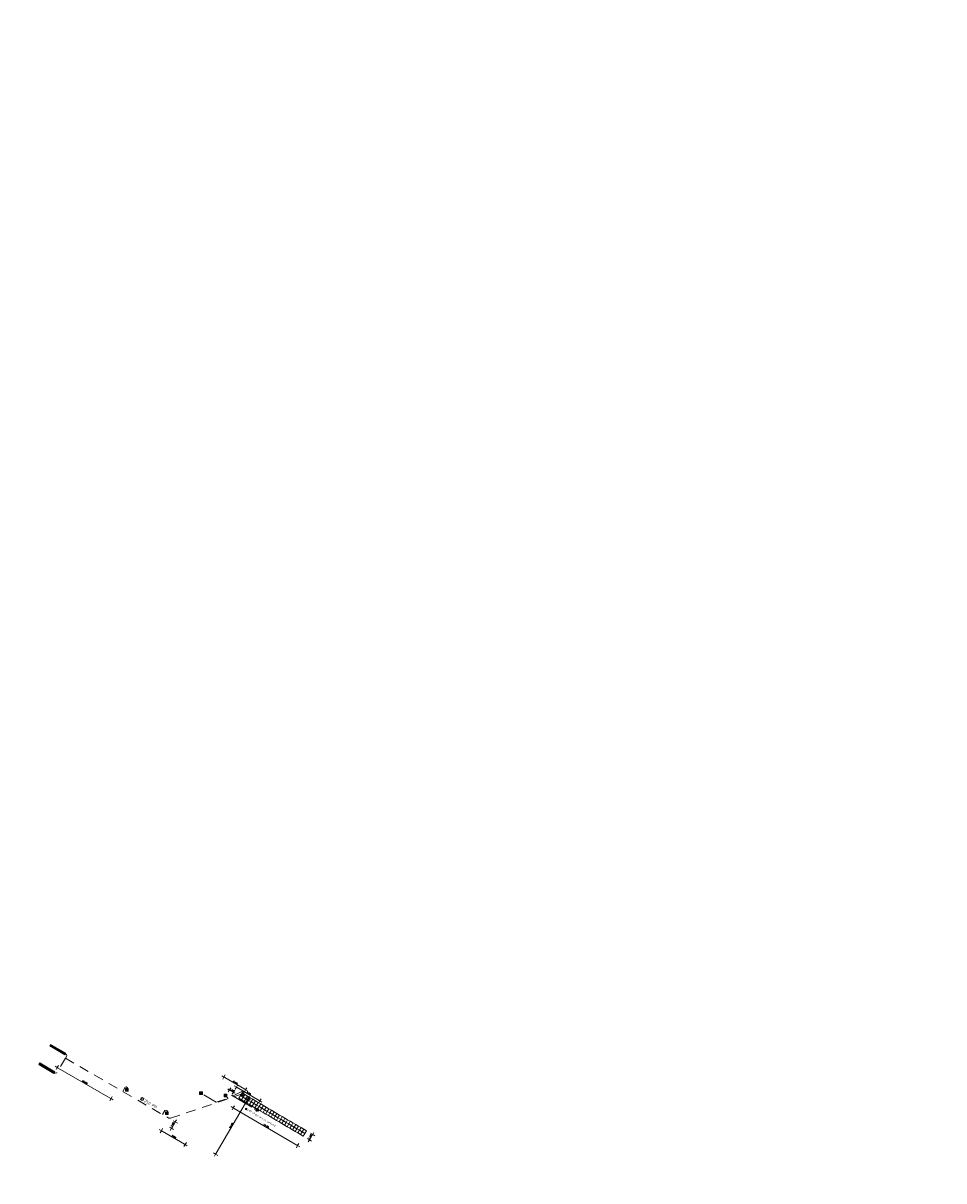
# Model space of a CAD drawing. Header units: inches. Extents: x 0 to 191500, y 0 to 342750.
# Tile 410 of 547: x 187369 to 187605, y 335218 to 335516. Entities that reach past the tile are written whole.
import ezdxf

# ---------------------------------------------------------------- set-up
doc = ezdxf.new("R2010")
doc.units = ezdxf.units.IN
doc.header["$MEASUREMENT"] = 0
doc.linetypes.add('RI-DRAINAGE', pattern=[19.2, 6, -1.8, 1.8, -1.8, 2.4, -1.8, 1.8, -1.8])
doc.linetypes.add('RI-HWA_KOLKAANSLUITING', pattern=[4.3, 2.5, -1.8])
doc.layers.get('0').update_dxf_attribs({"lineweight": 20})
for name, color, linetype, lineweight in [('ECW', 150, 'Continuous', 20), ('N-WE-RI-DRAINAGE-G', 90, 'RI-DRAINAGE', 20), ('N-WE-RI-HWA-MAATVOERING-T25', 151, 'Continuous', 20), ('N-WE-RI-HWA_GOOT_LIJNGOOT-G', 220, 'Continuous', 20), ('N-WE-RI-HWA_INFILTRATIE', 4, 'Continuous', 20), ('N-WE-RI-HWA_KOLK-S', 150, 'Continuous', 20), ('N-WE-RI-HWA_KOLKAANSLUITING', 150, 'RI-HWA_KOLKAANSLUITING', 20), ('Tekst algemeen', 7, 'Continuous', 20)]:
    doc.layers.add(name, color=color, linetype=linetype, lineweight=lineweight)
doc.styles.add('RIO-TXT', font='isocp.shx')
doc.styles.add('Via Nova Maatvoering', font='romans.shx')
picture_1 = doc.add_image_def('image1.ecw', size_in_pixel=(220000, 285000))

# ---------------------------------------------------------------- blocks, each defined once
blk = doc.blocks.new('ViNo Maatvoering')
at = {"color": 0}
for p, q in [((-1, 0), (0, 0)), ((0, 0), (0, 2.5)), ((0, 0), (2.5, 0)), ((0, 0), (0, -2.5))]:
    blk.add_line(p, q, dxfattribs=at)
at = {"color": 0, "const_width": 0.5}
blk.add_lwpolyline([(-0.25, 0, 1), (0.25, 0, 1)], format="xyb", close=True, dxfattribs=at)
blk = doc.blocks.new('L_RND')
blk.add_line((-0.5, 0), (0.5, 1))
blk.add_circle((0, 0.5), 0.5)

msp = doc.modelspace()

# ---------------------------------------------------------------- linework, layer by layer
for p, q in [((187428.26639, 335236.91325), (187428.33759, 335236.63951)), ((187428.43886, 335236.81198), (187428.16512, 335236.74078))]:
    msp.add_line(p, q)
msp.add_lwpolyline([(187428.26639, 335236.91325), (187428.43886, 335236.81198), (187428.33759, 335236.63951), (187428.16512, 335236.74078)], close=True)
at = {"layer": 'N-WE-RI-DRAINAGE-G'}
msp.add_line((187422.26561, 335240.32068), (187428.30199, 335236.77638), dxfattribs=at)
at = {"layer": 'N-WE-RI-HWA-MAATVOERING-T25'}
for p, q in [((187391.03735, 335239.5662), (187377.66578, 335247.31204)), ((187420.50257, 335244.85942), (187425.64939, 335241.83744)), ((187421.49446, 335241.82752), (187421.27933, 335241.95486)), ((187422.72603, 335241.09849), (187421.70959, 335241.70017)), ((187422.94116, 335240.97114), (187423.1563, 335240.84379)), ((187423.70025, 335242.2703), (187429.30546, 335238.97916)), ((187426.42643, 335239.26919), (187418.26998, 335225.37774)), ((187422.89189, 335236.94356), (187439.01766, 335227.47522)), ((187428.96088, 335236.27355), (187428.91024, 335236.18731)), ((187429.13809, 335236.57537), (187429.01151, 335236.35978)), ((187429.18872, 335236.6616), (187429.23936, 335236.74783)), ((187404.41714, 335231.05418), (187410.10178, 335227.76115)), ((187407.64185, 335233.2406), (187406.94028, 335232.0406)), ((187442.41678, 335229.06862), (187442.97374, 335230.01719))]:
    msp.add_line(p, q, dxfattribs=at)
at = {"layer": 'N-WE-RI-HWA_GOOT_LIJNGOOT-G'}
for p, q in [((187375.57761, 335252.94913), (187375.81569, 335253.35437)), ((187375.75006, 335252.84782), (187375.98814, 335253.25306)), ((187375.9225, 335252.74651), (187376.16058, 335253.15175)), ((187376.09494, 335252.6452), (187376.33302, 335253.05044)), ((187376.26738, 335252.54389), (187376.50546, 335252.94913)), ((187376.43982, 335252.44258), (187376.6779, 335252.84782)), ((187376.61227, 335252.34127), (187376.85035, 335252.74651)), ((187376.78471, 335252.23996), (187377.02279, 335252.6452)), ((187376.95715, 335252.13865), (187377.19523, 335252.54389)), ((187377.12959, 335252.03734), (187377.36767, 335252.44258)), ((187377.30203, 335251.93603), (187377.54011, 335252.34127)), ((187377.47448, 335251.83472), (187377.71255, 335252.23996)), ((187377.64692, 335251.73341), (187377.885, 335252.13865)), ((187377.81936, 335251.6321), (187378.05744, 335252.03734)), ((187377.9918, 335251.53079), (187378.22988, 335251.93603)), ((187378.16424, 335251.42948), (187378.40232, 335251.83472)), ((187378.33669, 335251.32817), (187378.57476, 335251.73341)), ((187378.50913, 335251.22686), (187378.74721, 335251.6321)), ((187378.68157, 335251.12555), (187378.91965, 335251.53079)), ((187378.85401, 335251.02424), (187379.09209, 335251.42947)), ((187378.85401, 335251.02424), (187379.09209, 335251.42947)), ((187379.02645, 335250.92293), (187379.26453, 335251.32816)), ((187379.19889, 335250.82162), (187379.43697, 335251.22685)), ((187372.76052, 335248.16327), (187372.9986, 335248.56851)), ((187372.93296, 335248.06196), (187373.17104, 335248.4672)), ((187373.1054, 335247.96065), (187373.34348, 335248.36589)), ((187373.27784, 335247.85934), (187373.51592, 335248.26458)), ((187373.45029, 335247.75803), (187373.68837, 335248.16327)), ((187373.62273, 335247.65672), (187373.86081, 335248.06196)), ((187373.79517, 335247.55541), (187374.03325, 335247.96065)), ((187373.96761, 335247.4541), (187374.20569, 335247.85934)), ((187374.14005, 335247.35279), (187374.37813, 335247.75803)), ((187374.3125, 335247.25148), (187374.55057, 335247.65672)), ((187374.48494, 335247.15017), (187374.72302, 335247.55541)), ((187374.65738, 335247.04886), (187374.89546, 335247.4541)), ((187374.82982, 335246.94755), (187375.0679, 335247.35279)), ((187375.00226, 335246.84624), (187375.24034, 335247.25148)), ((187375.17471, 335246.74493), (187375.41278, 335247.15017)), ((187375.34715, 335246.64362), (187375.58523, 335247.04886)), ((187375.51959, 335246.54231), (187375.75767, 335246.94755)), ((187375.69203, 335246.441), (187375.93011, 335246.84624)), ((187375.86447, 335246.33969), (187376.10255, 335246.74493)), ((187376.03691, 335246.23838), (187376.27499, 335246.64362)), ((187376.03691, 335246.23838), (187376.27499, 335246.64362)), ((187376.20936, 335246.13707), (187376.44744, 335246.54231)), ((187376.3818, 335246.03576), (187376.61988, 335246.441))]:
    msp.add_line(p, q, dxfattribs=at)
for points in [[(187379.37134, 335250.72031), (187379.60942, 335251.12554), (187375.72947, 335253.40503), (187375.49173, 335252.99959)], [(187376.55424, 335245.93445), (187376.79232, 335246.33968), (187372.91238, 335248.61917), (187372.67464, 335248.21373)]]:
    msp.add_lwpolyline(points, close=True, dxfattribs=at)
at = {"layer": 'N-WE-RI-HWA_INFILTRATIE'}
for points in [[(187424.52193, 335240.21348), (187425.2118, 335239.80842), (187424.80674, 335239.11854), (187424.11687, 335239.52361)], [(187424.927, 335240.90335), (187425.61687, 335240.49829), (187425.2118, 335239.80842), (187424.52193, 335240.21348)], [(187425.61687, 335240.49829), (187426.30674, 335240.09323), (187425.90168, 335239.40335), (187425.2118, 335239.80842)], [(187426.30674, 335240.09323), (187426.99661, 335239.68816), (187426.59155, 335238.99829), (187425.90168, 335239.40335)], [(187425.2118, 335239.80842), (187425.90168, 335239.40335), (187425.49661, 335238.71348), (187424.80674, 335239.11854)], [(187425.90168, 335239.40335), (187426.59155, 335238.99829), (187426.18649, 335238.30842), (187425.49661, 335238.71348)], [(187426.59155, 335238.99829), (187427.28142, 335238.59323), (187426.87636, 335237.90336), (187426.18649, 335238.30842)], [(187426.99661, 335239.68816), (187427.68649, 335239.2831), (187427.28142, 335238.59323), (187426.59155, 335238.99829)], [(187427.28142, 335238.59323), (187427.9713, 335238.18817), (187427.56623, 335237.49829), (187426.87636, 335237.90336)], [(187427.68649, 335239.2831), (187428.37636, 335238.87804), (187427.9713, 335238.18817), (187427.28142, 335238.59323)], [(187427.9713, 335238.18817), (187428.66117, 335237.7831), (187428.2561, 335237.09323), (187427.56623, 335237.49829)], [(187428.37636, 335238.87804), (187429.06623, 335238.47298), (187428.66117, 335237.7831), (187427.9713, 335238.18817)], [(187428.66117, 335237.7831), (187429.35104, 335237.37804), (187428.94598, 335236.68817), (187428.2561, 335237.09323)], [(187429.06623, 335238.47298), (187429.7561, 335238.06791), (187429.35104, 335237.37804), (187428.66117, 335237.7831)], [(187429.35104, 335237.37804), (187430.04091, 335236.97298), (187429.63585, 335236.2831), (187428.94598, 335236.68817)], [(187429.7561, 335238.06791), (187430.44598, 335237.66285), (187430.04091, 335236.97298), (187429.35104, 335237.37804)], [(187430.04091, 335236.97298), (187430.73079, 335236.56791), (187430.32572, 335235.87804), (187429.63585, 335236.2831)], [(187430.44598, 335237.66285), (187431.13585, 335237.25779), (187430.73079, 335236.56791), (187430.04091, 335236.97298)], [(187431.13585, 335237.25779), (187431.82572, 335236.85272), (187431.42066, 335236.16285), (187430.73079, 335236.56791)], [(187430.73079, 335236.56791), (187431.42066, 335236.16285), (187431.0156, 335235.47298), (187430.32572, 335235.87804)], [(187431.42066, 335236.16285), (187432.11053, 335235.75779), (187431.70547, 335235.06792), (187431.0156, 335235.47298)], [(187431.82572, 335236.85272), (187432.51559, 335236.44766), (187432.11053, 335235.75779), (187431.42066, 335236.16285)], [(187432.11053, 335235.75779), (187432.8004, 335235.35273), (187432.39534, 335234.66285), (187431.70547, 335235.06792)], [(187432.51559, 335236.44766), (187433.20547, 335236.0426), (187432.8004, 335235.35273), (187432.11053, 335235.75779)], [(187432.8004, 335235.35273), (187433.49028, 335234.94766), (187433.08521, 335234.25779), (187432.39534, 335234.66285)], [(187433.20547, 335236.0426), (187433.89534, 335235.63754), (187433.49028, 335234.94766), (187432.8004, 335235.35273)], [(187433.49028, 335234.94766), (187434.18015, 335234.5426), (187433.77509, 335233.85273), (187433.08521, 335234.25779)], [(187433.89534, 335235.63754), (187434.58521, 335235.23247), (187434.18015, 335234.5426), (187433.49028, 335234.94766)], [(187434.18015, 335234.5426), (187434.87002, 335234.13754), (187434.46496, 335233.44767), (187433.77509, 335233.85273)], [(187434.58521, 335235.23247), (187435.27508, 335234.82741), (187434.87002, 335234.13754), (187434.18015, 335234.5426)], [(187434.87002, 335234.13754), (187435.55989, 335233.73248), (187435.15483, 335233.0426), (187434.46496, 335233.44767)], [(187435.27508, 335234.82741), (187435.96496, 335234.42235), (187435.55989, 335233.73248), (187434.87002, 335234.13754)], [(187435.96496, 335234.42235), (187436.65483, 335234.01728), (187436.24977, 335233.32741), (187435.55989, 335233.73248)], [(187436.65483, 335234.01728), (187437.3447, 335233.61222), (187436.93964, 335232.92235), (187436.24977, 335233.32741)], [(187435.55989, 335233.73248), (187436.24977, 335233.32741), (187435.8447, 335232.63754), (187435.15483, 335233.0426)], [(187436.24977, 335233.32741), (187436.93964, 335232.92235), (187436.53458, 335232.23248), (187435.8447, 335232.63754)], [(187436.93964, 335232.92235), (187437.62951, 335232.51729), (187437.22445, 335231.82741), (187436.53458, 335232.23248)], [(187437.3447, 335233.61222), (187438.03457, 335233.20716), (187437.62951, 335232.51729), (187436.93964, 335232.92235)], [(187437.62951, 335232.51729), (187438.31938, 335232.11222), (187437.91432, 335231.42235), (187437.22445, 335231.82741)], [(187438.03457, 335233.20716), (187438.72445, 335232.8021), (187438.31938, 335232.11222), (187437.62951, 335232.51729)], [(187438.31938, 335232.11222), (187439.00926, 335231.70716), (187438.60419, 335231.01729), (187437.91432, 335231.42235)], [(187438.72445, 335232.8021), (187439.41432, 335232.39703), (187439.00926, 335231.70716), (187438.31938, 335232.11222)], [(187439.00926, 335231.70716), (187439.69913, 335231.3021), (187439.29407, 335230.61223), (187438.60419, 335231.01729)], [(187439.41432, 335232.39703), (187440.10419, 335231.99197), (187439.69913, 335231.3021), (187439.00926, 335231.70716)], [(187439.69913, 335231.3021), (187440.389, 335230.89704), (187439.98394, 335230.20716), (187439.29407, 335230.61223)], [(187440.10419, 335231.99197), (187440.79406, 335231.58691), (187440.389, 335230.89704), (187439.69913, 335231.3021)], [(187440.79406, 335231.58691), (187441.48394, 335231.18185), (187441.07887, 335230.49197), (187440.389, 335230.89704)], [(187440.389, 335230.89704), (187441.07887, 335230.49197), (187440.67381, 335229.8021), (187439.98394, 335230.20716)]]:
    msp.add_lwpolyline(points, close=True, dxfattribs=at)
msp.add_circle((187425.0694, 335240.35588), 0.2, dxfattribs=at)
at = {"layer": 'N-WE-RI-HWA_KOLK-S'}
for p, q in [((187395.00089, 335242.03806), (187394.99939, 335241.34161)), ((187394.99939, 335241.34161), (187395.69734, 335242.03656)), ((187394.99939, 335241.34161), (187395.69584, 335241.34011)), ((187395.00089, 335242.03806), (187395.69584, 335241.34011)), ((187395.69734, 335242.03656), (187395.00089, 335242.03806)), ((187395.69584, 335241.34011), (187395.69734, 335242.03656)), ((187414.04141, 335241.18418), (187414.03992, 335240.48773)), ((187414.03992, 335240.48773), (187414.73786, 335241.18269)), ((187414.03992, 335240.48773), (187414.73637, 335240.48623)), ((187414.04141, 335241.18418), (187414.73637, 335240.48623)), ((187414.73786, 335241.18269), (187414.04141, 335241.18418)), ((187414.73637, 335240.48623), (187414.73786, 335241.18269)), ((187420.31111, 335240.57641), (187420.30961, 335239.87995)), ((187420.30961, 335239.87995), (187421.00756, 335240.57491)), ((187420.30961, 335239.87995), (187421.00606, 335239.87846)), ((187420.31111, 335240.57641), (187421.00606, 335239.87846)), ((187421.00756, 335240.57491), (187420.31111, 335240.57641)), ((187421.00606, 335239.87846), (187421.00756, 335240.57491)), ((187405.22793, 335236.04637), (187405.22643, 335235.34991)), ((187405.22643, 335235.34991), (187405.92438, 335236.04487)), ((187405.22643, 335235.34991), (187405.92288, 335235.34842)), ((187405.22793, 335236.04637), (187405.92288, 335235.34842)), ((187405.92438, 335236.04487), (187405.22793, 335236.04637)), ((187405.92288, 335235.34842), (187405.92438, 335236.04487))]:
    msp.add_line(p, q, dxfattribs=at)
at = {"layer": 'N-WE-RI-HWA_KOLKAANSLUITING'}
for p, q in [((187379.51413, 335249.83337), (187377.30527, 335246.07123)), ((187379.49038, 335250.92292), (187379.77311, 335250.75702)), ((187379.86221, 335250.41488), (187379.51413, 335249.83337)), ((187379.51413, 335249.83337), (187406.08898, 335234.43898)), ((187379.77311, 335250.75702), (187379.86221, 335250.41488)), ((187376.96309, 335245.98229), (187376.67328, 335246.13707)), ((187377.30527, 335246.07123), (187376.96309, 335245.98229)), ((187394.25319, 335241.29527), (187394.8688, 335242.3681)), ((187394.8688, 335242.3681), (187395.186, 335242.45088)), ((187395.186, 335242.45088), (187395.52029, 335242.25303)), ((187395.56927, 335242.06495), (187395.42446, 335241.81835)), ((187395.52029, 335242.25303), (187395.56927, 335242.06495)), ((187406.54207, 335234.39393), (187424.72446, 335240.55842)), ((187417.24205, 335239.15529), (187414.25962, 335240.9113)), ((187420.78785, 335240.15134), (187421.38898, 335239.50302)), ((187424.88989, 335241.26316), (187421.38898, 335239.50302)), ((187425.41952, 335240.95218), (187424.88989, 335241.26316)), ((187425.27193, 335240.70082), (187425.41952, 335240.95218)), ((187418.27612, 335238.54644), (187417.24131, 335239.15403)), ((187418.27612, 335238.54644), (187421.38898, 335239.50302)), ((187404.49825, 335235.36046), (187405.08494, 335236.38415)), ((187405.08494, 335236.38415), (187405.40213, 335236.46692)), ((187405.40213, 335236.46692), (187405.73643, 335236.26908)), ((187405.78541, 335236.081), (187405.64059, 335235.8344)), ((187405.73643, 335236.26908), (187405.78541, 335236.081)), ((187406.08898, 335234.43898), (187406.54207, 335234.39393))]:
    msp.add_line(p, q, dxfattribs=at)

# ---------------------------------------------------------------- block references
at = {"layer": 'N-WE-RI-HWA-MAATVOERING-T25'}
for p, xscale, yscale, zscale, rotation in [((187377.44945, 335247.43735), 0.25, 0.25, 0.25, 149.9172943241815), ((187420.28698, 335244.98601), 0.25, 0.25, 0.25, 149.5804205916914), ((187423.48466, 335242.39688), 0.25, 0.25, 0.25, 149.5804205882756), ((187391.25368, 335239.44089), 0.25, 0.25, 0.25, 329.9172943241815), ((187421.70959, 335241.70017), 0.25, 0.25, 0.25, 329.3765421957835), ((187422.72603, 335241.09849), 0.25, 0.25, 0.25, 149.3765421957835), ((187425.86498, 335241.71085), 0.25, 0.25, 0.25, 329.5804205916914), ((187426.55301, 335239.48477), 0.25, 0.25, 0.25, 59.5804205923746), ((187422.6763, 335237.07014), 0.25, 0.25, 0.25, 149.5804205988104), ((187429.52105, 335238.85258), 0.2499999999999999, 0.2499999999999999, 0.2499999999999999, 329.5804205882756), ((187407.76803, 335233.45643), 0.2499999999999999, 0.2499999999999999, 0.2499999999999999, 59.68770743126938), ((187429.01151, 335236.35978), 0.1, 0.1, 0.1, 59.58042058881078), ((187429.13809, 335236.57537), 0.1, 0.1, 0.1, 239.5804205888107), ((187404.20082, 335231.17949), 0.2499999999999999, 0.2499999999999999, 0.2499999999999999, 149.9169529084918), ((187406.8141, 335231.82478), 0.25, 0.25, 0.25, 239.6877074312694), ((187443.10032, 335230.23278), 0.2499999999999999, 0.2499999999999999, 0.2499999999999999, 59.58042058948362), ((187410.31811, 335227.63584), 0.25, 0.25, 0.25, 329.9169529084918), ((187439.23324, 335227.34864), 0.25, 0.25, 0.25, 329.5804205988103), ((187442.29019, 335228.85303), 0.25, 0.25, 0.25, 239.5804205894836), ((187418.1434, 335225.16215), 0.25, 0.25, 0.25, 239.5804205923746)]:
    msp.add_blockref('ViNo Maatvoering', p, dxfattribs=dict(at, xscale=xscale, yscale=yscale, zscale=zscale, rotation=rotation))
at = {"layer": 'Tekst algemeen'}
for p, xscale, yscale, zscale, rotation in [((187399.07149, 335238.99372), 0.7500000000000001, 0.7500000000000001, 0.7500000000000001, 329.6094), ((187425.88831, 335236.59839), 0.4208261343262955, 0.4208261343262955, 0.4208261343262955, 329.6093999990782)]:
    msp.add_blockref('L_RND', p, dxfattribs=dict(at, xscale=xscale, yscale=yscale, zscale=zscale, rotation=rotation))

# ---------------------------------------------------------------- texts
at = {"layer": 'N-WE-RI-HWA-MAATVOERING-T25', "attachment_point": 5, "style": 'Via Nova Maatvoering'}
for s, insert, char_height, rotation in [('\\A1;16.00', (187384.46434, 335243.63381), 0.4, 329.9172943), ('\\A1;6.50', (187423.1899, 335243.54246), 0.4, 329.5804206), ('\\A1;1.00', (187422.33243, 335241.59295), 0.4, 329.3765422), ('\\A1;7.00', (187426.61678, 335240.81876), 0.4, 329.5804206), ('\\A1;0.25', (187428.77298, 335236.64479), 0.3, 59.5804206), ('\\A1;1.80', (187407.09682, 335232.75416), 0.4, 59.6877074), ('\\A1;16.60', (187422.15418, 335232.43739), 0.4, 59.5804206), ('\\A1;19.20', (187431.0687, 335232.40342), 0.4, 329.5804206), ('\\A1;7.00', (187407.37224, 335229.60236), 0.4, 329.9169529), ('\\A1;1.60', (187442.50123, 335229.65683), 0.4, 59.5804206)]:
    msp.add_mtext(s, dxfattribs=dict(at, insert=insert, char_height=char_height, rotation=rotation))
at = {"layer": 'Tekst algemeen', "style": 'RIO-TXT'}
for s, height, p in [('250 PP', 0.75, (187399.65394, 335238.65257)), ('200 drain kokos omhuld', 0.5, (187426.25998, 335236.37686))]:
    msp.add_text(s, height=height, rotation=329.6094, dxfattribs=at).set_placement(p)

# ---------------------------------------------------------------- pictures from other files: only their frames are drawn
at = {"layer": 'ECW'}
image = msp.add_image(picture_1, insert=(180500, 328500), size_in_units=(11000, 14250), dxfattribs=at)
image.dxf.flags = 7

doc.saveas('drawing.dxf')
